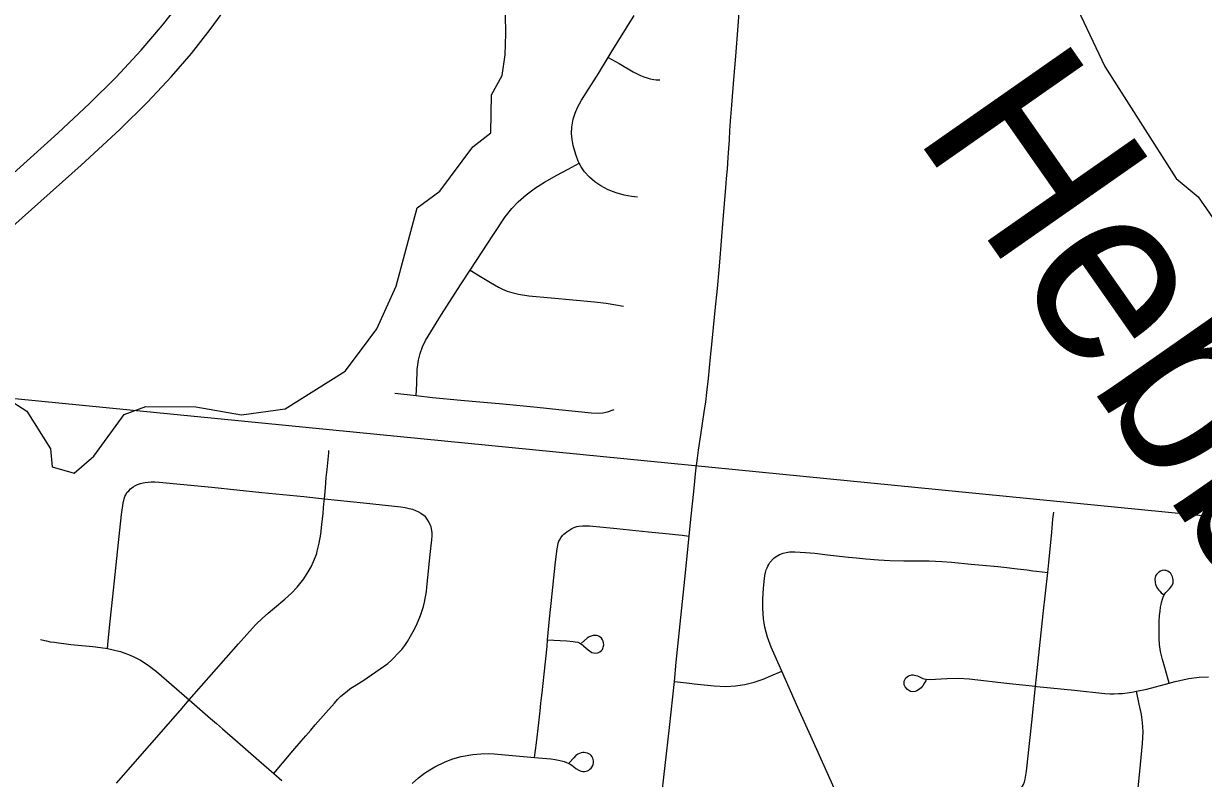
# Model space of a CAD drawing. Extents: x 0 to 1134, y 0 to 440.
# Drawn here: x 837.352 to 837.976, y 356.49 to 356.889 of the extents above; entities that cross this region are included whole.
import ezdxf

# ---------------------------------------------------------------- set-up
doc = ezdxf.new("R2010")
doc.units = 0
for name, color, linetype in [('GM_X_City_Street', 7, 'Continuous'), ('GM_X_Interstate_Route', 7, 'Continuous'), ('GM_X_Major_River', 7, 'Continuous'), ('GM_X_Minor_River', 7, 'Continuous'), ('GM_X_Minor_River_Text', 7, 'Continuous'), ('GM_X_Township_Road', 7, 'Continuous')]:
    doc.layers.add(name, color=color, linetype=linetype)

msp = doc.modelspace()

# ---------------------------------------------------------------- linework, layer by layer
at = {"layer": 'GM_X_City_Street'}
for points in [[(837.67684, 356.79728), (837.67375, 356.79759), (837.66977, 356.79823), (837.6655, 356.79943), (837.66138, 356.80105), (837.65745, 356.80314), (837.6543, 356.8053), (837.65143, 356.80783), (837.64887, 356.81069), (837.64703, 356.81332), (837.64604, 356.81522), (837.64554, 356.81617), (837.64418, 356.81974), (837.64283, 356.82461), (837.64226, 356.82775), (837.64202, 356.83095), (837.64219, 356.83416), (837.6429, 356.83839), (837.6439, 356.84161), (837.6451, 356.84458), (837.64723, 356.84848), (837.65617, 356.86266), (837.66137, 356.87119), (837.66295, 356.8738), (837.67505, 356.89331)], [(837.66137, 356.87119), (837.66709, 356.86786), (837.67457, 356.86351), (837.67845, 356.86163), (837.68013, 356.86095), (837.68192, 356.86033), (837.68358, 356.85986), (837.68552, 356.85948), (837.68675, 356.85929), (837.6886, 356.85926)], [(837.55976, 356.6923), (837.56004, 356.69849), (837.56037, 356.70595), (837.56102, 356.71088), (837.56188, 356.71451), (837.56317, 356.718), (837.56478, 356.72136), (837.57315, 356.73519), (837.58329, 356.75087), (837.5883, 356.75856), (837.60059, 356.77747), (837.60687, 356.78675), (837.6103, 356.79117), (837.61372, 356.79478), (837.61796, 356.79843), (837.62292, 356.80218), (837.62763, 356.80521), (837.63418, 356.80878), (837.6402, 356.81204), (837.64604, 356.81522)], [(837.5883, 356.75856), (837.59375, 356.75528), (837.59908, 356.75208), (837.60338, 356.74957), (837.6054, 356.74852), (837.60784, 356.74752), (837.61029, 356.74675), (837.6139, 356.74583), (837.61944, 356.74506), (837.63122, 356.74401), (837.6541, 356.74186), (837.66029, 356.74109), (837.66546, 356.74028), (837.66948, 356.73959)], [(837.54843, 356.69344), (837.55976, 356.6923), (837.56834, 356.69126), (837.58345, 356.68984), (837.60567, 356.68778), (837.6237, 356.68601), (837.63529, 356.68483), (837.6526, 356.68311), (837.65617, 356.68296), (837.65848, 356.68311), (837.66102, 356.68357), (837.66455, 356.68485)], [(837.4013, 356.48703), (837.43489, 356.52558), (837.43978, 356.53114), (837.46582, 356.56093), (837.47162, 356.56735), (837.47505, 356.57105), (837.47857, 356.57439), (837.48147, 356.57703), (837.48491, 356.57987), (837.49035, 356.5845), (837.49387, 356.58766), (837.49685, 356.59075), (837.50028, 356.59523), (837.50266, 356.599), (837.50417, 356.60164), (837.5055, 356.60436), (837.50683, 356.6077), (837.50719, 356.60882), (837.50747, 356.60992), (837.50851, 356.61403), (837.50928, 356.61884), (837.50996, 356.62398), (837.51057, 356.62979), (837.51082, 356.63299), (837.511, 356.63479), (837.51122, 356.63761), (837.51173, 356.64336), (837.51224, 356.64888), (837.51261, 356.65317), (837.5135, 356.66184), (837.51364, 356.66306)], [(837.41001, 356.64384), (837.41139, 356.64454), (837.41243, 356.6451), (837.41391, 356.64564), (837.41534, 356.64603), (837.41646, 356.64628), (837.41798, 356.64647), (837.41956, 356.64653), (837.42154, 356.64653), (837.42387, 356.6464), (837.45164, 356.64367), (837.47817, 356.64098), (837.50043, 356.63872), (837.51122, 356.63761), (837.53191, 356.63547), (837.55162, 356.63327), (837.55401, 356.63291), (837.55599, 356.63252), (837.55775, 356.63208), (837.55941, 356.63145), (837.56099, 356.63071), (837.56225, 356.62994), (837.56461, 356.62834)], [(837.39644, 356.55832), (837.39689, 356.56249), (837.39798, 356.57282), (837.39938, 356.58584), (837.40058, 356.59755), (837.40197, 356.61106), (837.40389, 356.62927), (837.40482, 356.63528), (837.40535, 356.63752), (837.40574, 356.63875), (837.40617, 356.63977), (837.40682, 356.64086), (837.40771, 356.64185), (837.40875, 356.64285), (837.41001, 356.64384)], [(837.48451, 356.49222), (837.48911, 356.49768), (837.49458, 356.50419), (837.49897, 356.50941), (837.50145, 356.51222), (837.50399, 356.51524), (837.50639, 356.51799), (837.51203, 356.52436), (837.51651, 356.52952), (837.51813, 356.53138), (837.51995, 356.53309), (837.52328, 356.53584), (837.52476, 356.53695), (837.52834, 356.53938), (837.53148, 356.54135), (837.54076, 356.54754), (837.54473, 356.55052), (837.54683, 356.55245), (837.55099, 356.55655), (837.55227, 356.55786), (837.55383, 356.55994), (837.55519, 356.56212), (837.55685, 356.56495), (837.55823, 356.56733), (837.55993, 356.57064), (837.56206, 356.57582), (837.56361, 356.58054), (837.56426, 356.58293), (837.5646, 356.58479), (837.56516, 356.58844), (837.5654, 356.5908), (837.56596, 356.59603), (837.56725, 356.60808), (837.56814, 356.61579), (837.56824, 356.61802), (837.56819, 356.61951), (837.56807, 356.62076), (837.56762, 356.62268), (837.56719, 356.6239), (837.56654, 356.62532), (837.56565, 356.62681), (837.56461, 356.62834)], [(837.87793, 356.4825), (837.87887, 356.48344), (837.87977, 356.48454), (837.88051, 356.48553), (837.88104, 356.48647), (837.8815, 356.4878), (837.88189, 356.48928), (837.88265, 356.49347), (837.8855, 356.51931), (837.88739, 356.53838), (837.88837, 356.54836), (837.89138, 356.57677), (837.89382, 356.59861), (837.89441, 356.60391), (837.89598, 356.61995), (837.8966, 356.62673), (837.897, 356.63045)], [(837.63938, 356.62006), (837.64055, 356.62088), (837.64205, 356.6218), (837.64375, 356.62262), (837.64477, 356.62296), (837.64574, 356.62313), (837.64769, 356.62337), (837.6515, 356.62327), (837.66589, 356.62184), (837.68258, 356.62012), (837.69187, 356.61914), (837.7004, 356.61826), (837.70416, 356.61787)], [(837.62238, 356.50076), (837.62335, 356.5085), (837.62457, 356.51898), (837.62531, 356.52533), (837.62578, 356.52938), (837.62612, 356.53222), (837.62642, 356.53491), (837.62749, 356.54471), (837.629, 356.55946), (837.62932, 356.56299), (837.63034, 356.57414), (837.63084, 356.57905), (837.6311, 356.5821), (837.63345, 356.60432), (837.63433, 356.61115), (837.63464, 356.61293), (837.63492, 356.61414), (837.63526, 356.61511), (837.63561, 356.61574), (837.63623, 356.61686), (837.63725, 356.61816), (837.63788, 356.61879), (837.63856, 356.61942), (837.63938, 356.62006)], [(837.74896, 356.60617), (837.75022, 356.60704), (837.7519, 356.60804), (837.75389, 356.60888), (837.7555, 356.60926), (837.75726, 356.60945), (837.76015, 356.60947), (837.7657, 356.60916), (837.77064, 356.60875), (837.77742, 356.608), (837.78843, 356.60678), (837.79269, 356.60634), (837.79754, 356.60581), (837.80427, 356.60528), (837.81024, 356.60497), (837.81771, 356.60482), (837.82507, 356.60482), (837.83111, 356.60478), (837.83786, 356.60442), (837.84301, 356.60405), (837.85327, 356.60306), (837.86736, 356.60168), (837.87211, 356.60115), (837.87624, 356.60069), (837.8794, 356.60028), (837.88298, 356.59992), (837.88603, 356.59953), (837.88786, 356.59931), (837.89382, 356.59861)], [(837.78181, 356.48255), (837.76849, 356.51191), (837.76165, 356.52722), (837.7531, 356.54639), (837.74747, 356.55902), (837.74567, 356.56432), (837.74427, 356.56974), (837.74385, 356.57187), (837.74356, 356.57403), (837.7431, 356.57961), (837.74305, 356.58234), (837.74307, 356.58458), (837.74348, 356.59016), (837.74386, 356.59387), (837.74425, 356.59693), (837.74455, 356.59854), (837.74497, 356.6), (837.7454, 356.60107), (837.74578, 356.60199), (837.74624, 356.60283), (837.74687, 356.60387), (837.74896, 356.60617)], [(837.95807, 356.54008), (837.95754, 356.54197), (837.95579, 356.54829), (837.95461, 356.55264), (837.95356, 356.55685), (837.95297, 356.56045), (837.95278, 356.56347), (837.95274, 356.56569), (837.95274, 356.56823), (837.95274, 356.57092), (837.95284, 356.57261), (837.95303, 356.57588), (837.95327, 356.57819), (837.95356, 356.58026), (837.95385, 356.5817), (837.95409, 356.58275), (837.95454, 356.58456), (837.95486, 356.58559), (837.95525, 356.58641), (837.95582, 356.58728), (837.95638, 356.588), (837.95755, 356.58925), (837.95827, 356.59002), (837.95893, 356.59077), (837.95933, 356.59142), (837.95974, 356.59214), (837.96009, 356.59314), (837.96015, 356.59391), (837.96013, 356.5947), (837.96001, 356.5956), (837.95983, 356.59631), (837.95953, 356.59704), (837.95917, 356.59774), (837.95871, 356.59834), (837.95813, 356.59881), (837.95731, 356.5993), (837.95644, 356.59959), (837.95576, 356.59971), (837.95514, 356.59979), (837.9544, 356.59967), (837.95342, 356.5993), (837.9526, 356.59882), (837.95183, 356.5981), (837.95135, 356.59752), (837.95091, 356.5968), (837.95063, 356.59598), (837.95054, 356.59522), (837.95053, 356.59452), (837.95059, 356.59389), (837.95071, 356.59312), (837.95086, 356.59249), (837.95121, 356.59142), (837.95181, 356.5902), (837.95246, 356.58933), (837.95308, 356.58863), (837.95389, 356.58788), (837.955, 356.58687)], [(837.62932, 356.56299), (837.63589, 356.56263), (837.63943, 356.56244), (837.64275, 356.56208), (837.64395, 356.56191), (837.64521, 356.56167), (837.64615, 356.56134), (837.64688, 356.56093), (837.64767, 356.56035), (837.64836, 356.55984), (837.64969, 356.5586), (837.65082, 356.55761), (837.652, 356.55674), (837.65275, 356.55634), (837.65361, 356.55609), (837.65455, 356.55597), (837.65578, 356.55611), (837.65692, 356.5566), (837.65787, 356.5574), (837.65829, 356.55787), (837.65854, 356.55846), (837.65873, 356.55906), (837.659, 356.56034), (837.65893, 356.5613), (837.65871, 356.56223), (837.65829, 356.56303), (837.65775, 356.5638), (837.65714, 356.56438), (837.6565, 356.56476), (837.65589, 356.56502), (837.65516, 356.56521), (837.65438, 356.56531), (837.65339, 356.56521), (837.65231, 356.56491), (837.65128, 356.56446), (837.65025, 356.56377), (837.64715, 356.56114)], [(837.3611, 356.56319), (837.36173, 356.56297), (837.3642, 356.56235), (837.36618, 356.56197), (837.36844, 356.56165), (837.37064, 356.56132), (837.37339, 356.56095), (837.37707, 356.56052), (837.3888, 356.55938), (837.39552, 356.55848), (837.39644, 356.55832), (837.39874, 356.5579), (837.40092, 356.55739), (837.40333, 356.55674), (837.40559, 356.55597), (837.40753, 356.55525), (837.41011, 356.55413), (837.4139, 356.55218), (837.41804, 356.54958), (837.42245, 356.54626), (837.43038, 356.53936), (837.43978, 356.53114), (837.45093, 356.52138), (837.45421, 356.5186), (837.45742, 356.51586), (837.4653, 356.5089), (837.47649, 356.49907), (837.48451, 356.49222), (837.48878, 356.48859)], [(837.69633, 356.54099), (837.70437, 356.53999), (837.70683, 356.53968), (837.71735, 356.53857), (837.72363, 356.53835), (837.72866, 356.53861), (837.73363, 356.53936), (837.73854, 356.54052), (837.74333, 356.5421), (837.74737, 356.54388), (837.7531, 356.54639)], [(837.82958, 356.54169), (837.82872, 356.54013), (837.82798, 356.5389), (837.82749, 356.53829), (837.82684, 356.53754), (837.82614, 356.53698), (837.82544, 356.53644), (837.82462, 356.53599), (837.82366, 356.53567), (837.82244, 356.5355), (837.82122, 356.53567), (837.82064, 356.53591), (837.81958, 356.53665), (837.81846, 356.53802), (837.81797, 356.53917), (837.81784, 356.54037), (837.81794, 356.54104), (837.81843, 356.54223), (837.81884, 356.5428), (837.81953, 356.54346), (837.8201, 356.54383), (837.82071, 356.54415), (837.82189, 356.54445), (837.82257, 356.54444), (837.82412, 356.54415), (837.82488, 356.54387), (837.82769, 356.54255), (837.82844, 356.54227), (837.82947, 356.54208), (837.83131, 356.54194), (837.84058, 356.54256), (837.84677, 356.54267), (837.85232, 356.5423), (837.87366, 356.53992), (837.88739, 356.53838)], [(837.88739, 356.53838), (837.88802, 356.53832), (837.90803, 356.53631), (837.92407, 356.5346), (837.92681, 356.53439), (837.92902, 356.53441), (837.93129, 356.5345), (837.93335, 356.53459), (837.93827, 356.53527), (837.94076, 356.5358), (837.94616, 356.53693), (837.95807, 356.54008), (837.96115, 356.5409), (837.96844, 356.54243), (837.97397, 356.54317), (837.97893, 356.54342)], [(837.93811, 356.44938), (837.9426, 356.4932), (837.94404, 356.50803), (837.94426, 356.51424), (837.94401, 356.51919), (837.94337, 356.52349), (837.94222, 356.52895), (837.94076, 356.5358)], [(837.55774, 356.48702), (837.56105, 356.48998), (837.56426, 356.49236), (837.56699, 356.49412), (837.56972, 356.49578), (837.57512, 356.49834), (837.57924, 356.49998), (837.58352, 356.50117), (837.58969, 356.50234), (837.59399, 356.5027), (837.59786, 356.50276), (837.60097, 356.50257), (837.61456, 356.5014), (837.62238, 356.50076), (837.62449, 356.50059), (837.63092, 356.49998), (837.63333, 356.49968), (837.63506, 356.49937), (837.63672, 356.499), (837.63804, 356.49863), (837.63937, 356.4981), (837.64011, 356.49778), (837.6412, 356.49723), (837.64204, 356.49666), (837.64293, 356.49601), (837.64431, 356.49496), (837.64575, 356.49404), (837.64645, 356.49371), (837.64726, 356.49343), (837.64794, 356.49333), (837.64882, 356.4933), (837.64971, 356.49347), (837.65034, 356.49365), (837.65106, 356.49402), (837.6517, 356.49445), (837.65235, 356.49507), (837.65275, 356.49559), (837.65316, 356.49639), (837.65341, 356.49702), (837.6536, 356.49794), (837.65357, 356.49886), (837.65345, 356.49958), (837.6532, 356.50035), (837.65282, 356.50103), (837.65232, 356.50171), (837.65174, 356.50229), (837.6511, 356.50269), (837.65031, 356.50303), (837.64936, 356.50324), (837.64855, 356.5033), (837.64786, 356.50327), (837.64706, 356.50313), (837.64611, 356.50286), (837.64521, 356.50244), (837.64423, 356.50173), (837.64311, 356.50046), (837.64068, 356.49781)]]:
    msp.add_lwpolyline(points, dxfattribs=at)
at = {"layer": 'GM_X_Interstate_Route'}
for points in [[(837.16709, 356.60889), (837.1694, 356.61221), (837.17843, 356.62413), (837.18837, 356.63611), (837.20008, 356.64904), (837.21316, 356.66235), (837.22805, 356.67649), (837.26361, 356.70853), (837.33476, 356.77159), (837.38258, 356.8141), (837.4031, 356.83307), (837.41766, 356.84745), (837.43036, 356.86104), (837.44088, 356.87325), (837.45087, 356.88589), (837.45993, 356.89845), (837.46807, 356.9109), (837.48096, 356.93329)], [(837.32486, 356.7903), (837.37015, 356.83103), (837.38698, 356.84673), (837.40109, 356.86077), (837.41423, 356.87491), (837.42559, 356.88814), (837.43559, 356.90088)]]:
    msp.add_lwpolyline(points, dxfattribs=at)
at = {"layer": 'GM_X_Major_River'}
msp.add_lwpolyline([(837.11173, 355.71807), (838.11432, 355.71807), (838.194, 356.60714), (837.21666, 356.7033)], close=True, dxfattribs=at)
at = {"layer": 'GM_X_Minor_River'}
for points in [[(837.90979, 356.89653), (837.92396, 356.86628), (837.96178, 356.80709), (837.97332, 356.79738), (837.98547, 356.78006)], [(837.34336, 356.6906), (837.35383, 356.68394), (837.3663, 356.66396), (837.36725, 356.65446), (837.37892, 356.65118), (837.38931, 356.66007), (837.40526, 356.68211), (837.4167, 356.68643), (837.44319, 356.68626), (837.46733, 356.68197), (837.49048, 356.68528), (837.52228, 356.7051), (837.53083, 356.71668), (837.53899, 356.7275), (837.54928, 356.75004), (837.56031, 356.79153), (837.57221, 356.80038), (837.5897, 356.82391), (837.59931, 356.8313), (837.5997, 356.85139), (837.6052, 356.86151), (837.60693, 356.87247), (837.60715, 356.88384), (837.60697, 356.8937)]]:
    msp.add_lwpolyline(points, dxfattribs=at)
at = {"layer": 'GM_X_Township_Road'}
for points in [[(837.72037, 356.76277), (837.72224, 356.78545), (837.72359, 356.80215), (837.724, 356.8071), (837.72438, 356.81205), (837.72479, 356.81822), (837.72499, 356.82069), (837.72545, 356.82749), (837.72576, 356.83244), (837.72597, 356.83736), (837.72669, 356.84582), (837.72778, 356.85942), (837.72879, 356.87183), (837.72989, 356.8856), (837.73073, 356.89727), (837.73186, 356.91083), (837.73216, 356.91573), (837.73246, 356.92006), (837.73319, 356.93055), (837.73352, 356.93509)], [(837.70416, 356.61787), (837.70514, 356.62689), (837.70616, 356.6366), (837.70675, 356.64319), (837.70777, 356.65248), (837.70856, 356.65908), (837.70911, 356.66338), (837.7103, 356.67149), (837.71207, 356.6834), (837.71292, 356.68897), (837.71359, 356.69387), (837.71435, 356.7013), (837.71546, 356.71248), (837.71618, 356.71926), (837.71799, 356.73718), (837.71921, 356.74891), (837.72005, 356.75883), (837.72037, 356.76277)], [(837.69633, 356.54099), (837.69738, 356.5511), (837.69942, 356.57149), (837.70185, 356.59513), (837.70416, 356.61787)], [(837.6845, 356.42915), (837.68496, 356.43355), (837.68657, 356.44875), (837.68842, 356.46784), (837.68927, 356.47629), (837.6938, 356.5165), (837.69633, 356.54099)]]:
    msp.add_lwpolyline(points, dxfattribs=at)

# ---------------------------------------------------------------- texts
at = {"layer": 'GM_X_Minor_River_Text'}
msp.add_text('Hebble', height=0.094699, rotation=304.9632, dxfattribs=at).set_placement((837.82239, 356.83101))

doc.saveas('drawing.dxf')
